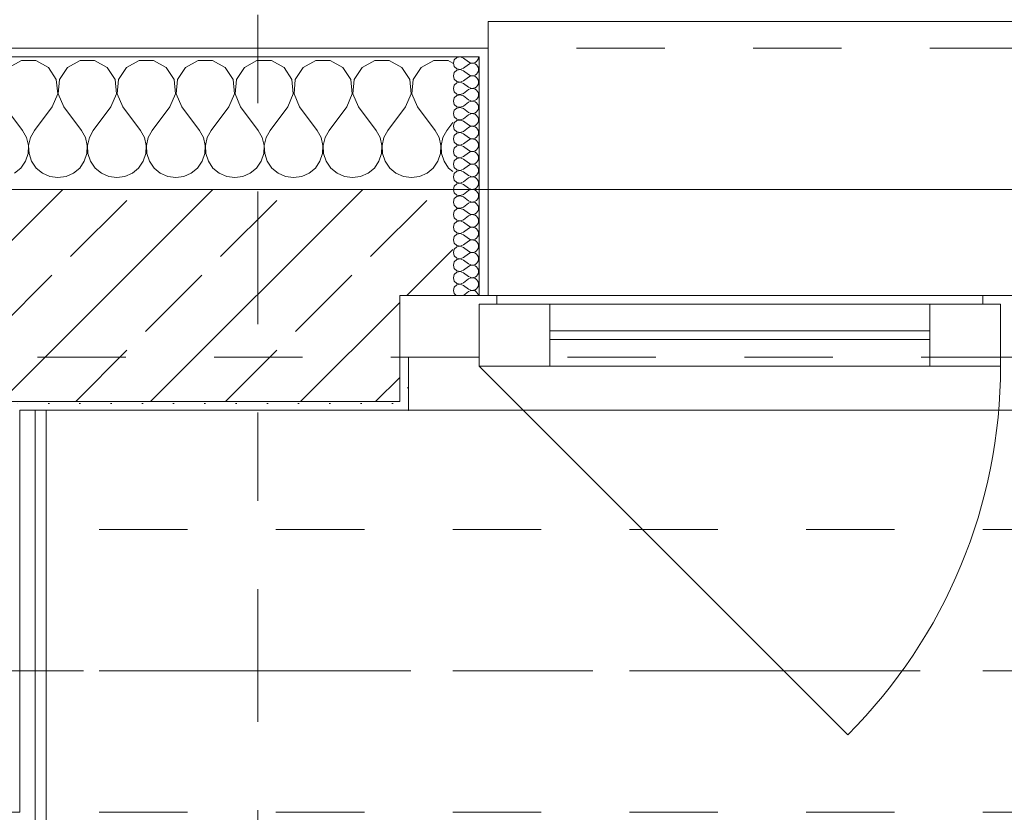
# Model space of a CAD drawing. Header units: metres. Extents: x -4 to 99, y -11 to 17.
# Tile 533 of 656: x 40.29 to 41.404, y 12.99 to 13.887. Entities that reach past the tile are written whole.
import ezdxf

# ---------------------------------------------------------------- set-up
doc = ezdxf.new("R2010")
doc.units = ezdxf.units.M
doc.header["$MEASUREMENT"] = 0
for name, pattern in [('Achse', [0.2, 0.1, -0.05, 0, -0.05]), ('Schnittlinie', [0.3, 0.15, -0.075, 0, -0.075]), ('Strichlinie doppelt', [0.546806, 0.264583, -0.105833, 0.070556, -0.105833]), ('Strichlinie eng', [0.115, 0.075, -0.04]), ('Untersicht', [0.1, 0.075, -0.025])]:
    doc.linetypes.add(name, pattern=pattern)
for name, color, linetype in [('152 - Bemaßung_ Beschriftung.Ausbau', 7, 'Continuous'), ('203 - Marker.Schnitt - Ausbaudetail SA', 7, 'Continuous'), ('451 - Universal.Achsen Raster', 7, 'Continuous'), ('603 - Struktur.Bodenplatte_ Decke Roh', 7, 'Continuous'), ('604 - Struktur.Wand Aussen', 7, 'Continuous'), ('607 - Struktur.Stütze', 7, 'Continuous'), ('608 - Struktur.Träger', 7, 'Continuous'), ('650 - Abdeckung.Fußboden Aufbau', 7, 'Continuous'), ('Neubau_606 - Struktur.Wand Innen Ausbau', 7, 'Continuous'), ('Neubau_653 - Abdeckung.TB Verkofferung', 7, 'Continuous')]:
    doc.layers.add(name, color=color, linetype=linetype)
doc.styles.add('ERSTELLTER_STIL_2', font='txt')
doc.dimstyles.new('ERSTELLTER_STIL__2', dxfattribs={"dimtxt": 0.1, "dimasz": 0.0532, "dimexe": 0.18, "dimexo": 0.0625, "dimgap": 0, "dimtad": 1, "dimtih": 1, "dimtoh": 1, "dimzin": 0, "dimdsep": 46, "dimtxsty": 'ERSTELLTER_STIL_2', "dimblk": 'ARROWHEAD_2', "dimblk1": 'ARROWHEAD_2', "dimblk2": 'ARROWHEAD_2', "dimcen": 0.09, "dimse1": 1, "dimse2": 1, "dimclrd": 7, "dimclre": 7, "dimclrt": 7, "dimazin": 0, "dimtfac": 1, "dimtdec": 4, "dimtmove": 0, "dimatfit": 3, "dimfxl": 1, "dimtolj": 1, "dimtzin": 0, "dimarcsym": 0})
pattern_1 = [(45, (0, 0), (-0.01767767, 0.01767767), [0, -0.025])]
pattern_2 = [(0, (0, 0), (0, 0.08660254), [0, -0.05]), (0, (0.025, 0.0433), (0, 0.08660254), [0, -0.05])]

# ---------------------------------------------------------------- blocks, each defined once
blk = doc.blocks.new('*X39')
at = {"layer": '604 - Struktur.Wand Aussen', "color": 7, "linetype": 'Continuous', "lineweight": 5}
for p, q in [((40.2919, 13.8407), (40.2776, 13.833)), ((40.3081, 13.8407), (40.2919, 13.8407)), ((40.3224, 13.833), (40.3081, 13.8407)), ((40.3585, 13.8407), (40.3442, 13.833)), ((40.3748, 13.8407), (40.3585, 13.8407)), ((40.3891, 13.833), (40.3748, 13.8407)), ((40.4252, 13.8407), (40.4109, 13.833)), ((40.4415, 13.8407), (40.4252, 13.8407)), ((40.4558, 13.833), (40.4415, 13.8407)), ((40.4919, 13.8407), (40.4776, 13.833)), ((40.5081, 13.8407), (40.4919, 13.8407)), ((40.5224, 13.833), (40.5081, 13.8407)), ((40.5585, 13.8407), (40.5442, 13.833)), ((40.5748, 13.8407), (40.5585, 13.8407)), ((40.5891, 13.833), (40.5748, 13.8407)), ((40.6252, 13.8407), (40.6109, 13.833)), ((40.6415, 13.8407), (40.6252, 13.8407)), ((40.6558, 13.833), (40.6415, 13.8407)), ((40.6919, 13.8407), (40.6776, 13.833)), ((40.7081, 13.8407), (40.6919, 13.8407)), ((40.7224, 13.833), (40.7081, 13.8407)), ((40.7585, 13.8407), (40.7442, 13.833)), ((40.7748, 13.8407), (40.7585, 13.8407)), ((40.78, 13.8379), (40.7748, 13.8407)), ((40.3314, 13.8195), (40.3224, 13.833)), ((40.3442, 13.833), (40.3352, 13.8195)), ((40.3981, 13.8195), (40.3891, 13.833)), ((40.4109, 13.833), (40.4019, 13.8195)), ((40.4648, 13.8195), (40.4558, 13.833)), ((40.4776, 13.833), (40.4686, 13.8195)), ((40.5314, 13.8195), (40.5224, 13.833)), ((40.5442, 13.833), (40.5352, 13.8195)), ((40.5981, 13.8195), (40.5891, 13.833)), ((40.6109, 13.833), (40.6019, 13.8195)), ((40.6648, 13.8195), (40.6558, 13.833)), ((40.6776, 13.833), (40.6686, 13.8195)), ((40.7314, 13.8195), (40.7224, 13.833)), ((40.7442, 13.833), (40.7352, 13.8195)), ((40.333, 13.8033), (40.3314, 13.8195)), ((40.3352, 13.8195), (40.3337, 13.8033)), ((40.3996, 13.8033), (40.3981, 13.8195)), ((40.4019, 13.8195), (40.4004, 13.8033)), ((40.4663, 13.8033), (40.4648, 13.8195)), ((40.4686, 13.8195), (40.467, 13.8033)), ((40.533, 13.8033), (40.5314, 13.8195)), ((40.5352, 13.8195), (40.5337, 13.8033)), ((40.5996, 13.8033), (40.5981, 13.8195)), ((40.6019, 13.8195), (40.6004, 13.8033)), ((40.6663, 13.8033), (40.6648, 13.8195)), ((40.6686, 13.8195), (40.667, 13.8033)), ((40.733, 13.8033), (40.7314, 13.8195)), ((40.7352, 13.8195), (40.7337, 13.8033)), ((40.3267, 13.7883), (40.333, 13.8033)), ((40.3337, 13.8033), (40.34, 13.7883)), ((40.3933, 13.7883), (40.3996, 13.8033)), ((40.4004, 13.8033), (40.4067, 13.7883)), ((40.46, 13.7883), (40.4663, 13.8033)), ((40.467, 13.8033), (40.4733, 13.7883)), ((40.5267, 13.7883), (40.533, 13.8033)), ((40.5337, 13.8033), (40.54, 13.7883)), ((40.5933, 13.7883), (40.5996, 13.8033)), ((40.6004, 13.8033), (40.6067, 13.7883)), ((40.66, 13.7883), (40.6663, 13.8033)), ((40.667, 13.8033), (40.6733, 13.7883)), ((40.7267, 13.7883), (40.733, 13.8033)), ((40.7337, 13.8033), (40.74, 13.7883)), ((40.2733, 13.7883), (40.2933, 13.7617)), ((40.3267, 13.7883), (40.3067, 13.7617)), ((40.34, 13.7883), (40.36, 13.7617)), ((40.3933, 13.7883), (40.3733, 13.7617)), ((40.4067, 13.7883), (40.4267, 13.7617)), ((40.46, 13.7883), (40.44, 13.7617)), ((40.4733, 13.7883), (40.4933, 13.7617)), ((40.5267, 13.7883), (40.5067, 13.7617)), ((40.54, 13.7883), (40.56, 13.7617)), ((40.5933, 13.7883), (40.5733, 13.7617)), ((40.6067, 13.7883), (40.6267, 13.7617)), ((40.66, 13.7883), (40.64, 13.7617)), ((40.6733, 13.7883), (40.6933, 13.7617)), ((40.7267, 13.7883), (40.7067, 13.7617)), ((40.74, 13.7883), (40.76, 13.7617)), ((40.2978, 13.7536), (40.2933, 13.7617)), ((40.3067, 13.7617), (40.3022, 13.7536)), ((40.3645, 13.7536), (40.36, 13.7617)), ((40.3733, 13.7617), (40.3689, 13.7536)), ((40.4311, 13.7536), (40.4267, 13.7617)), ((40.44, 13.7617), (40.4355, 13.7536)), ((40.4978, 13.7536), (40.4933, 13.7617)), ((40.5067, 13.7617), (40.5022, 13.7536)), ((40.5645, 13.7536), (40.56, 13.7617)), ((40.5733, 13.7617), (40.5689, 13.7536)), ((40.6311, 13.7536), (40.6267, 13.7617)), ((40.64, 13.7617), (40.6355, 13.7536)), ((40.6978, 13.7536), (40.6933, 13.7617)), ((40.7067, 13.7617), (40.7022, 13.7536)), ((40.7645, 13.7536), (40.76, 13.7617)), ((40.7733, 13.7617), (40.7689, 13.7536)), ((40.78, 13.7706), (40.7733, 13.7617)), ((40.2999, 13.7447), (40.2978, 13.7536)), ((40.3022, 13.7536), (40.3001, 13.7447)), ((40.3665, 13.7447), (40.3645, 13.7536)), ((40.3689, 13.7536), (40.3668, 13.7447)), ((40.4332, 13.7447), (40.4311, 13.7536)), ((40.4355, 13.7536), (40.4335, 13.7447)), ((40.4999, 13.7447), (40.4978, 13.7536)), ((40.5022, 13.7536), (40.5001, 13.7447)), ((40.5665, 13.7447), (40.5645, 13.7536)), ((40.5689, 13.7536), (40.5668, 13.7447)), ((40.6332, 13.7447), (40.6311, 13.7536)), ((40.6355, 13.7536), (40.6335, 13.7447)), ((40.6999, 13.7447), (40.6978, 13.7536)), ((40.7022, 13.7536), (40.7001, 13.7447)), ((40.7665, 13.7447), (40.7645, 13.7536)), ((40.7689, 13.7536), (40.7668, 13.7447)), ((40.2994, 13.7355), (40.2999, 13.7447)), ((40.3001, 13.7447), (40.3006, 13.7355)), ((40.3661, 13.7355), (40.3665, 13.7447)), ((40.3668, 13.7447), (40.3672, 13.7355)), ((40.4328, 13.7355), (40.4332, 13.7447)), ((40.4335, 13.7447), (40.4339, 13.7355)), ((40.4994, 13.7355), (40.4999, 13.7447)), ((40.5001, 13.7447), (40.5006, 13.7355)), ((40.5661, 13.7355), (40.5665, 13.7447)), ((40.5668, 13.7447), (40.5672, 13.7355)), ((40.6328, 13.7355), (40.6332, 13.7447)), ((40.6335, 13.7447), (40.6339, 13.7355)), ((40.6994, 13.7355), (40.6999, 13.7447)), ((40.7001, 13.7447), (40.7006, 13.7355)), ((40.7661, 13.7355), (40.7665, 13.7447)), ((40.7668, 13.7447), (40.7672, 13.7355)), ((40.2913, 13.7192), (40.2965, 13.7268)), ((40.2965, 13.7268), (40.2994, 13.7355)), ((40.3006, 13.7355), (40.3035, 13.7268)), ((40.3035, 13.7268), (40.3087, 13.7192)), ((40.3579, 13.7192), (40.3631, 13.7268)), ((40.3631, 13.7268), (40.3661, 13.7355)), ((40.3672, 13.7355), (40.3702, 13.7268)), ((40.3702, 13.7268), (40.3754, 13.7192)), ((40.4246, 13.7192), (40.4298, 13.7268)), ((40.4298, 13.7268), (40.4328, 13.7355)), ((40.4339, 13.7355), (40.4369, 13.7268)), ((40.4369, 13.7268), (40.4421, 13.7192)), ((40.4913, 13.7192), (40.4965, 13.7268)), ((40.4965, 13.7268), (40.4994, 13.7355)), ((40.5006, 13.7355), (40.5035, 13.7268)), ((40.5035, 13.7268), (40.5087, 13.7192)), ((40.5579, 13.7192), (40.5631, 13.7268)), ((40.5631, 13.7268), (40.5661, 13.7355)), ((40.5672, 13.7355), (40.5702, 13.7268)), ((40.5702, 13.7268), (40.5754, 13.7192)), ((40.6246, 13.7192), (40.6298, 13.7268)), ((40.6298, 13.7268), (40.6328, 13.7355)), ((40.6339, 13.7355), (40.6369, 13.7268)), ((40.6369, 13.7268), (40.6421, 13.7192)), ((40.6913, 13.7192), (40.6965, 13.7268)), ((40.6965, 13.7268), (40.6994, 13.7355)), ((40.7006, 13.7355), (40.7035, 13.7268)), ((40.7035, 13.7268), (40.7087, 13.7192)), ((40.7579, 13.7192), (40.7631, 13.7268)), ((40.7631, 13.7268), (40.7661, 13.7355)), ((40.7672, 13.7355), (40.7702, 13.7268)), ((40.7702, 13.7268), (40.7754, 13.7192)), ((40.2842, 13.7133), (40.2913, 13.7192)), ((40.3087, 13.7192), (40.3158, 13.7133)), ((40.3509, 13.7133), (40.3579, 13.7192)), ((40.3754, 13.7192), (40.3825, 13.7133)), ((40.4175, 13.7133), (40.4246, 13.7192)), ((40.4421, 13.7192), (40.4491, 13.7133)), ((40.4842, 13.7133), (40.4913, 13.7192)), ((40.5087, 13.7192), (40.5158, 13.7133)), ((40.5509, 13.7133), (40.5579, 13.7192)), ((40.5754, 13.7192), (40.5825, 13.7133)), ((40.6175, 13.7133), (40.6246, 13.7192)), ((40.6421, 13.7192), (40.6491, 13.7133)), ((40.6842, 13.7133), (40.6913, 13.7192)), ((40.7087, 13.7192), (40.7158, 13.7133)), ((40.7509, 13.7133), (40.7579, 13.7192)), ((40.7754, 13.7192), (40.78, 13.7154)), ((40.3158, 13.7133), (40.3242, 13.7096)), ((40.3242, 13.7096), (40.3333, 13.7083)), ((40.3333, 13.7083), (40.3424, 13.7096)), ((40.3424, 13.7096), (40.3509, 13.7133)), ((40.3825, 13.7133), (40.3909, 13.7096)), ((40.3909, 13.7096), (40.4, 13.7083)), ((40.4, 13.7083), (40.4091, 13.7096)), ((40.4091, 13.7096), (40.4175, 13.7133)), ((40.4491, 13.7133), (40.4576, 13.7096)), ((40.4576, 13.7096), (40.4667, 13.7083)), ((40.4667, 13.7083), (40.4758, 13.7096)), ((40.4758, 13.7096), (40.4842, 13.7133)), ((40.5158, 13.7133), (40.5242, 13.7096)), ((40.5242, 13.7096), (40.5333, 13.7083)), ((40.5333, 13.7083), (40.5424, 13.7096)), ((40.5424, 13.7096), (40.5509, 13.7133)), ((40.5825, 13.7133), (40.5909, 13.7096)), ((40.5909, 13.7096), (40.6, 13.7083)), ((40.6, 13.7083), (40.6091, 13.7096)), ((40.6091, 13.7096), (40.6175, 13.7133)), ((40.6491, 13.7133), (40.6576, 13.7096)), ((40.6576, 13.7096), (40.6667, 13.7083)), ((40.6667, 13.7083), (40.6758, 13.7096)), ((40.6758, 13.7096), (40.6842, 13.7133)), ((40.7158, 13.7133), (40.7242, 13.7096)), ((40.7242, 13.7096), (40.7333, 13.7083)), ((40.7333, 13.7083), (40.7424, 13.7096)), ((40.7424, 13.7096), (40.7509, 13.7133))]:
    blk.add_line(p, q, dxfattribs=at)
blk = doc.blocks.new('*X68')
at = {"layer": '604 - Struktur.Wand Aussen', "color": 7, "linetype": 'Continuous', "lineweight": 5}
for p, q in [((40.7818, 13.8416), (40.7807, 13.8379)), ((40.7847, 13.8442), (40.7818, 13.8416)), ((40.7885, 13.845), (40.7847, 13.8442)), ((40.7921, 13.8436), (40.7885, 13.845)), ((40.7921, 13.8436), (40.7979, 13.8393)), ((40.7979, 13.8393), (40.7996, 13.8383)), ((40.7996, 13.8383), (40.8015, 13.8379)), ((40.8035, 13.838), (40.8053, 13.8386)), ((40.8053, 13.8386), (40.807, 13.8397)), ((40.807, 13.8397), (40.8082, 13.8412)), ((40.8082, 13.8412), (40.809, 13.843)), ((40.809, 13.843), (40.8093, 13.845)), ((40.7807, 13.8379), (40.7818, 13.8341)), ((40.7818, 13.8273), (40.7807, 13.8236)), ((40.7818, 13.8341), (40.7847, 13.8315)), ((40.7847, 13.83), (40.7818, 13.8273)), ((40.7847, 13.8315), (40.7885, 13.8307)), ((40.7885, 13.8307), (40.7847, 13.83)), ((40.7885, 13.8307), (40.7921, 13.8321)), ((40.7921, 13.8293), (40.7885, 13.8307)), ((40.7921, 13.8321), (40.7979, 13.8364)), ((40.7921, 13.8293), (40.7979, 13.825)), ((40.7996, 13.8374), (40.7979, 13.8364)), ((40.8015, 13.8378), (40.7996, 13.8374)), ((40.8015, 13.8379), (40.8035, 13.838)), ((40.8035, 13.8377), (40.8015, 13.8378)), ((40.8053, 13.8371), (40.8035, 13.8377)), ((40.807, 13.836), (40.8053, 13.8371)), ((40.8082, 13.8345), (40.807, 13.836)), ((40.807, 13.8254), (40.8082, 13.827)), ((40.809, 13.8327), (40.8082, 13.8345)), ((40.8082, 13.827), (40.809, 13.8288)), ((40.8093, 13.8307), (40.809, 13.8327)), ((40.809, 13.8288), (40.8093, 13.8307)), ((40.7807, 13.8236), (40.7818, 13.8198)), ((40.7818, 13.8198), (40.7847, 13.8172)), ((40.7847, 13.8172), (40.7885, 13.8165)), ((40.7885, 13.8164), (40.7847, 13.8157)), ((40.7885, 13.8165), (40.7921, 13.8179)), ((40.7921, 13.815), (40.7885, 13.8164)), ((40.7921, 13.8179), (40.7979, 13.8221)), ((40.7979, 13.825), (40.7996, 13.824)), ((40.7996, 13.8231), (40.7979, 13.8221)), ((40.7996, 13.824), (40.8015, 13.8236)), ((40.8015, 13.8235), (40.7996, 13.8231)), ((40.8015, 13.8236), (40.8035, 13.8237)), ((40.8035, 13.8234), (40.8015, 13.8235)), ((40.8035, 13.8237), (40.8053, 13.8243)), ((40.8053, 13.8228), (40.8035, 13.8234)), ((40.8053, 13.8243), (40.807, 13.8254)), ((40.807, 13.8217), (40.8053, 13.8228)), ((40.8082, 13.8202), (40.807, 13.8217)), ((40.809, 13.8184), (40.8082, 13.8202)), ((40.8093, 13.8164), (40.809, 13.8184)), ((40.809, 13.8145), (40.8093, 13.8164)), ((40.7818, 13.813), (40.7807, 13.8093)), ((40.7807, 13.8093), (40.7818, 13.8055)), ((40.7847, 13.8157), (40.7818, 13.813)), ((40.7818, 13.8055), (40.7847, 13.8029)), ((40.7921, 13.815), (40.7979, 13.8107)), ((40.7921, 13.8036), (40.7979, 13.8079)), ((40.7979, 13.8107), (40.7996, 13.8098)), ((40.7996, 13.8088), (40.7979, 13.8079)), ((40.7996, 13.8098), (40.8015, 13.8093)), ((40.8015, 13.8093), (40.7996, 13.8088)), ((40.8015, 13.8093), (40.8035, 13.8094)), ((40.8035, 13.8092), (40.8015, 13.8093)), ((40.8035, 13.8094), (40.8053, 13.81)), ((40.8053, 13.8085), (40.8035, 13.8092)), ((40.8053, 13.81), (40.807, 13.8112)), ((40.807, 13.8074), (40.8053, 13.8085)), ((40.807, 13.8112), (40.8082, 13.8127)), ((40.8082, 13.8059), (40.807, 13.8074)), ((40.8082, 13.8127), (40.809, 13.8145)), ((40.809, 13.8041), (40.8082, 13.8059)), ((40.7818, 13.7988), (40.7807, 13.795)), ((40.7807, 13.795), (40.7818, 13.7912)), ((40.7847, 13.8014), (40.7818, 13.7988)), ((40.7847, 13.8029), (40.7885, 13.8022)), ((40.7885, 13.8021), (40.7847, 13.8014)), ((40.7885, 13.8022), (40.7921, 13.8036)), ((40.7921, 13.8007), (40.7885, 13.8021)), ((40.7921, 13.8007), (40.7979, 13.7964)), ((40.7921, 13.7893), (40.7979, 13.7936)), ((40.7979, 13.7964), (40.7996, 13.7955)), ((40.7996, 13.7945), (40.7979, 13.7936)), ((40.7996, 13.7955), (40.8015, 13.795)), ((40.8015, 13.795), (40.7996, 13.7945)), ((40.8015, 13.795), (40.8035, 13.7951)), ((40.8035, 13.7949), (40.8015, 13.795)), ((40.8035, 13.7951), (40.8053, 13.7958)), ((40.8053, 13.7942), (40.8035, 13.7949)), ((40.8053, 13.7958), (40.807, 13.7969)), ((40.807, 13.7931), (40.8053, 13.7942)), ((40.807, 13.7969), (40.8082, 13.7984)), ((40.8082, 13.7984), (40.809, 13.8002)), ((40.8093, 13.8021), (40.809, 13.8041)), ((40.809, 13.8002), (40.8093, 13.8021)), ((40.7818, 13.7845), (40.7807, 13.7807)), ((40.7818, 13.7912), (40.7847, 13.7886)), ((40.7847, 13.7871), (40.7818, 13.7845)), ((40.7847, 13.7886), (40.7885, 13.7879)), ((40.7885, 13.7878), (40.7847, 13.7871)), ((40.7885, 13.7879), (40.7921, 13.7893)), ((40.7921, 13.7864), (40.7885, 13.7878)), ((40.7921, 13.7864), (40.7979, 13.7821)), ((40.8053, 13.7815), (40.807, 13.7826)), ((40.8082, 13.7916), (40.807, 13.7931)), ((40.807, 13.7826), (40.8082, 13.7841)), ((40.809, 13.7898), (40.8082, 13.7916)), ((40.8082, 13.7841), (40.809, 13.7859)), ((40.8093, 13.7879), (40.809, 13.7898)), ((40.809, 13.7859), (40.8093, 13.7879)), ((40.7807, 13.7807), (40.7818, 13.777)), ((40.7818, 13.777), (40.7847, 13.7743)), ((40.7847, 13.7728), (40.7818, 13.7702)), ((40.7847, 13.7743), (40.7885, 13.7736)), ((40.7885, 13.7735), (40.7847, 13.7728)), ((40.7885, 13.7736), (40.7921, 13.775)), ((40.7921, 13.7721), (40.7885, 13.7735)), ((40.7921, 13.775), (40.7979, 13.7793)), ((40.7921, 13.7721), (40.7979, 13.7679)), ((40.7979, 13.7821), (40.7996, 13.7812)), ((40.7996, 13.7802), (40.7979, 13.7793)), ((40.7996, 13.7812), (40.8015, 13.7807)), ((40.8015, 13.7807), (40.7996, 13.7802)), ((40.8015, 13.7807), (40.8035, 13.7808)), ((40.8035, 13.7806), (40.8015, 13.7807)), ((40.8035, 13.7808), (40.8053, 13.7815)), ((40.8053, 13.78), (40.8035, 13.7806)), ((40.807, 13.7788), (40.8053, 13.78)), ((40.8082, 13.7773), (40.807, 13.7788)), ((40.809, 13.7755), (40.8082, 13.7773)), ((40.8082, 13.7698), (40.809, 13.7716)), ((40.8093, 13.7736), (40.809, 13.7755)), ((40.809, 13.7716), (40.8093, 13.7736)), ((40.7818, 13.7702), (40.7807, 13.7664)), ((40.7807, 13.7664), (40.7818, 13.7627)), ((40.7818, 13.7627), (40.7847, 13.76)), ((40.7885, 13.7593), (40.7921, 13.7607)), ((40.7921, 13.7607), (40.7979, 13.765)), ((40.7979, 13.7679), (40.7996, 13.7669)), ((40.7996, 13.766), (40.7979, 13.765)), ((40.7996, 13.7669), (40.8015, 13.7665)), ((40.8015, 13.7664), (40.7996, 13.766)), ((40.8015, 13.7665), (40.8035, 13.7666)), ((40.8035, 13.7663), (40.8015, 13.7664)), ((40.8035, 13.7666), (40.8053, 13.7672)), ((40.8053, 13.7657), (40.8035, 13.7663)), ((40.8053, 13.7672), (40.807, 13.7683)), ((40.807, 13.7646), (40.8053, 13.7657)), ((40.807, 13.7683), (40.8082, 13.7698)), ((40.8082, 13.763), (40.807, 13.7646)), ((40.809, 13.7612), (40.8082, 13.763)), ((40.8093, 13.7593), (40.809, 13.7612)), ((40.7818, 13.7559), (40.7807, 13.7521)), ((40.7807, 13.7521), (40.7818, 13.7484)), ((40.7847, 13.7585), (40.7818, 13.7559)), ((40.7847, 13.76), (40.7885, 13.7593)), ((40.7885, 13.7593), (40.7847, 13.7585)), ((40.7921, 13.7579), (40.7885, 13.7593)), ((40.7921, 13.7579), (40.7979, 13.7536)), ((40.7921, 13.7464), (40.7979, 13.7507)), ((40.7979, 13.7536), (40.7996, 13.7526)), ((40.7996, 13.7517), (40.7979, 13.7507)), ((40.7996, 13.7526), (40.8015, 13.7522)), ((40.8015, 13.7521), (40.7996, 13.7517)), ((40.8015, 13.7522), (40.8035, 13.7523)), ((40.8035, 13.752), (40.8015, 13.7521)), ((40.8035, 13.7523), (40.8053, 13.7529)), ((40.8053, 13.7514), (40.8035, 13.752)), ((40.8053, 13.7529), (40.807, 13.754)), ((40.807, 13.7503), (40.8053, 13.7514)), ((40.807, 13.754), (40.8082, 13.7555)), ((40.8082, 13.7488), (40.807, 13.7503)), ((40.8082, 13.7555), (40.809, 13.7573)), ((40.809, 13.7573), (40.8093, 13.7593)), ((40.7818, 13.7416), (40.7807, 13.7379)), ((40.7807, 13.7379), (40.7818, 13.7341)), ((40.7818, 13.7484), (40.7847, 13.7458)), ((40.7847, 13.7442), (40.7818, 13.7416)), ((40.7847, 13.7458), (40.7885, 13.745)), ((40.7885, 13.745), (40.7847, 13.7442)), ((40.7885, 13.745), (40.7921, 13.7464)), ((40.7921, 13.7436), (40.7885, 13.745)), ((40.7921, 13.7436), (40.7979, 13.7393)), ((40.7979, 13.7393), (40.7996, 13.7383)), ((40.7996, 13.7383), (40.8015, 13.7379)), ((40.8015, 13.7378), (40.7996, 13.7374)), ((40.8015, 13.7379), (40.8035, 13.738)), ((40.8035, 13.7377), (40.8015, 13.7378)), ((40.8035, 13.738), (40.8053, 13.7386)), ((40.8053, 13.7386), (40.807, 13.7397)), ((40.807, 13.7397), (40.8082, 13.7412)), ((40.809, 13.747), (40.8082, 13.7488)), ((40.8082, 13.7412), (40.809, 13.743)), ((40.8093, 13.745), (40.809, 13.747)), ((40.809, 13.743), (40.8093, 13.745)), ((40.7818, 13.7273), (40.7807, 13.7236)), ((40.7818, 13.7341), (40.7847, 13.7315)), ((40.7847, 13.73), (40.7818, 13.7273)), ((40.7847, 13.7315), (40.7885, 13.7307)), ((40.7885, 13.7307), (40.7847, 13.73)), ((40.7885, 13.7307), (40.7921, 13.7321)), ((40.7921, 13.7293), (40.7885, 13.7307)), ((40.7921, 13.7321), (40.7979, 13.7364)), ((40.7921, 13.7293), (40.7979, 13.725)), ((40.7996, 13.7374), (40.7979, 13.7364)), ((40.8053, 13.7371), (40.8035, 13.7377)), ((40.807, 13.736), (40.8053, 13.7371)), ((40.8082, 13.7345), (40.807, 13.736)), ((40.807, 13.7254), (40.8082, 13.727)), ((40.809, 13.7327), (40.8082, 13.7345)), ((40.8082, 13.727), (40.809, 13.7288)), ((40.8093, 13.7307), (40.809, 13.7327)), ((40.809, 13.7288), (40.8093, 13.7307)), ((40.7807, 13.7236), (40.7818, 13.7198)), ((40.7818, 13.7198), (40.7847, 13.7172)), ((40.7847, 13.7157), (40.7818, 13.713)), ((40.7847, 13.7172), (40.7885, 13.7165)), ((40.7885, 13.7164), (40.7847, 13.7157)), ((40.7885, 13.7165), (40.7921, 13.7179)), ((40.7921, 13.715), (40.7885, 13.7164)), ((40.7921, 13.7179), (40.7979, 13.7221)), ((40.7979, 13.725), (40.7996, 13.724)), ((40.7996, 13.7231), (40.7979, 13.7221)), ((40.7996, 13.724), (40.8015, 13.7236)), ((40.8015, 13.7235), (40.7996, 13.7231)), ((40.8015, 13.7236), (40.8035, 13.7237)), ((40.8035, 13.7234), (40.8015, 13.7235)), ((40.8035, 13.7237), (40.8053, 13.7243)), ((40.8053, 13.7228), (40.8035, 13.7234)), ((40.8053, 13.7243), (40.807, 13.7254)), ((40.807, 13.7217), (40.8053, 13.7228)), ((40.8082, 13.7202), (40.807, 13.7217)), ((40.809, 13.7184), (40.8082, 13.7202)), ((40.8093, 13.7164), (40.809, 13.7184)), ((40.809, 13.7145), (40.8093, 13.7164)), ((40.7818, 13.713), (40.7807, 13.7093)), ((40.7807, 13.7093), (40.7818, 13.7055)), ((40.7818, 13.7055), (40.7847, 13.7029)), ((40.7921, 13.715), (40.7979, 13.7107)), ((40.7921, 13.7036), (40.7979, 13.7079)), ((40.7979, 13.7107), (40.7996, 13.7098)), ((40.7996, 13.7088), (40.7979, 13.7079)), ((40.7996, 13.7098), (40.8015, 13.7093)), ((40.8015, 13.7093), (40.7996, 13.7088)), ((40.8015, 13.7093), (40.8035, 13.7094)), ((40.8035, 13.7092), (40.8015, 13.7093)), ((40.8035, 13.7094), (40.8053, 13.71)), ((40.8053, 13.7085), (40.8035, 13.7092)), ((40.8053, 13.71), (40.807, 13.7112)), ((40.807, 13.7074), (40.8053, 13.7085)), ((40.807, 13.7112), (40.8082, 13.7127)), ((40.8082, 13.7059), (40.807, 13.7074)), ((40.8082, 13.7127), (40.809, 13.7145)), ((40.809, 13.7041), (40.8082, 13.7059)), ((40.7818, 13.6988), (40.7807, 13.695)), ((40.7807, 13.695), (40.7818, 13.6912)), ((40.7847, 13.7014), (40.7818, 13.6988)), ((40.7847, 13.7029), (40.7885, 13.7022)), ((40.7885, 13.7021), (40.7847, 13.7014)), ((40.7885, 13.7022), (40.7921, 13.7036)), ((40.7921, 13.7007), (40.7885, 13.7021)), ((40.7921, 13.7007), (40.7979, 13.6964)), ((40.7921, 13.6893), (40.7979, 13.6936)), ((40.7979, 13.6964), (40.7996, 13.6955)), ((40.7996, 13.6945), (40.7979, 13.6936)), ((40.7996, 13.6955), (40.8015, 13.695)), ((40.8015, 13.695), (40.7996, 13.6945)), ((40.8015, 13.695), (40.8035, 13.6951)), ((40.8035, 13.6949), (40.8015, 13.695)), ((40.8035, 13.6951), (40.8053, 13.6958)), ((40.8053, 13.6942), (40.8035, 13.6949)), ((40.8053, 13.6958), (40.807, 13.6969)), ((40.807, 13.6931), (40.8053, 13.6942)), ((40.807, 13.6969), (40.8082, 13.6984)), ((40.8082, 13.6984), (40.809, 13.7002)), ((40.8093, 13.7021), (40.809, 13.7041)), ((40.809, 13.7002), (40.8093, 13.7021)), ((40.7818, 13.6845), (40.7807, 13.6807)), ((40.7818, 13.6912), (40.7847, 13.6886)), ((40.7847, 13.6871), (40.7818, 13.6845)), ((40.7847, 13.6886), (40.7885, 13.6879)), ((40.7885, 13.6878), (40.7847, 13.6871)), ((40.7885, 13.6879), (40.7921, 13.6893)), ((40.7921, 13.6864), (40.7885, 13.6878)), ((40.7921, 13.6864), (40.7979, 13.6821)), ((40.7979, 13.6821), (40.7996, 13.6812)), ((40.8053, 13.6815), (40.807, 13.6826)), ((40.8082, 13.6916), (40.807, 13.6931)), ((40.807, 13.6826), (40.8082, 13.6841)), ((40.809, 13.6898), (40.8082, 13.6916)), ((40.8082, 13.6841), (40.809, 13.6859)), ((40.8093, 13.6879), (40.809, 13.6898)), ((40.809, 13.6859), (40.8093, 13.6879)), ((40.7807, 13.6807), (40.7818, 13.677)), ((40.7818, 13.677), (40.7847, 13.6743)), ((40.7847, 13.6728), (40.7818, 13.6702)), ((40.7847, 13.6743), (40.7885, 13.6736)), ((40.7885, 13.6735), (40.7847, 13.6728)), ((40.7885, 13.6736), (40.7921, 13.675)), ((40.7921, 13.6721), (40.7885, 13.6735)), ((40.7921, 13.675), (40.7979, 13.6793)), ((40.7921, 13.6721), (40.7979, 13.6679)), ((40.7996, 13.6802), (40.7979, 13.6793)), ((40.7996, 13.6812), (40.8015, 13.6807)), ((40.8015, 13.6807), (40.7996, 13.6802)), ((40.8015, 13.6807), (40.8035, 13.6808)), ((40.8035, 13.6806), (40.8015, 13.6807)), ((40.8035, 13.6808), (40.8053, 13.6815)), ((40.8053, 13.68), (40.8035, 13.6806)), ((40.807, 13.6788), (40.8053, 13.68)), ((40.8082, 13.6773), (40.807, 13.6788)), ((40.809, 13.6755), (40.8082, 13.6773)), ((40.8082, 13.6698), (40.809, 13.6716)), ((40.8093, 13.6736), (40.809, 13.6755)), ((40.809, 13.6716), (40.8093, 13.6736)), ((40.7818, 13.6702), (40.7807, 13.6664)), ((40.7807, 13.6664), (40.7818, 13.6627)), ((40.7818, 13.6627), (40.7847, 13.66)), ((40.7847, 13.66), (40.7885, 13.6593)), ((40.7885, 13.6593), (40.7921, 13.6607)), ((40.7921, 13.6607), (40.7979, 13.665)), ((40.7979, 13.6679), (40.7996, 13.6669)), ((40.7996, 13.666), (40.7979, 13.665)), ((40.7996, 13.6669), (40.8015, 13.6665)), ((40.8015, 13.6664), (40.7996, 13.666)), ((40.8015, 13.6665), (40.8035, 13.6666)), ((40.8035, 13.6663), (40.8015, 13.6664)), ((40.8035, 13.6666), (40.8053, 13.6672)), ((40.8053, 13.6657), (40.8035, 13.6663)), ((40.8053, 13.6672), (40.807, 13.6683)), ((40.807, 13.6646), (40.8053, 13.6657)), ((40.807, 13.6683), (40.8082, 13.6698)), ((40.8082, 13.663), (40.807, 13.6646)), ((40.809, 13.6612), (40.8082, 13.663)), ((40.8093, 13.6593), (40.809, 13.6612)), ((40.7818, 13.6559), (40.7807, 13.6521)), ((40.7807, 13.6521), (40.7818, 13.6484)), ((40.7847, 13.6585), (40.7818, 13.6559)), ((40.7885, 13.6593), (40.7847, 13.6585)), ((40.7921, 13.6579), (40.7885, 13.6593)), ((40.7921, 13.6579), (40.7979, 13.6536)), ((40.7921, 13.6464), (40.7979, 13.6507)), ((40.7979, 13.6536), (40.7996, 13.6526)), ((40.7996, 13.6517), (40.7979, 13.6507)), ((40.7996, 13.6526), (40.8015, 13.6522)), ((40.8015, 13.6521), (40.7996, 13.6517)), ((40.8015, 13.6522), (40.8035, 13.6523)), ((40.8035, 13.652), (40.8015, 13.6521)), ((40.8035, 13.6523), (40.8053, 13.6529)), ((40.8053, 13.6514), (40.8035, 13.652)), ((40.8053, 13.6529), (40.807, 13.654)), ((40.807, 13.6503), (40.8053, 13.6514)), ((40.807, 13.654), (40.8082, 13.6555)), ((40.8082, 13.6488), (40.807, 13.6503)), ((40.8082, 13.6555), (40.809, 13.6573)), ((40.809, 13.647), (40.8082, 13.6488)), ((40.809, 13.6573), (40.8093, 13.6593)), ((40.7818, 13.6416), (40.7807, 13.6379)), ((40.7807, 13.6379), (40.7818, 13.6341)), ((40.7818, 13.6484), (40.7847, 13.6458)), ((40.7847, 13.6442), (40.7818, 13.6416)), ((40.7847, 13.6458), (40.7885, 13.645)), ((40.7885, 13.645), (40.7847, 13.6442)), ((40.7885, 13.645), (40.7921, 13.6464)), ((40.7921, 13.6436), (40.7885, 13.645)), ((40.7921, 13.6436), (40.7979, 13.6393)), ((40.7979, 13.6393), (40.7996, 13.6383)), ((40.7996, 13.6383), (40.8015, 13.6379)), ((40.8015, 13.6378), (40.7996, 13.6374)), ((40.8015, 13.6379), (40.8035, 13.638)), ((40.8035, 13.6377), (40.8015, 13.6378)), ((40.8035, 13.638), (40.8053, 13.6386)), ((40.8053, 13.6371), (40.8035, 13.6377)), ((40.8053, 13.6386), (40.807, 13.6397)), ((40.807, 13.6397), (40.8082, 13.6412)), ((40.8082, 13.6412), (40.809, 13.643)), ((40.8093, 13.645), (40.809, 13.647)), ((40.809, 13.643), (40.8093, 13.645)), ((40.7818, 13.6273), (40.7807, 13.6236)), ((40.7818, 13.6341), (40.7847, 13.6315)), ((40.7847, 13.63), (40.7818, 13.6273)), ((40.7847, 13.6315), (40.7885, 13.6307)), ((40.7885, 13.6307), (40.7847, 13.63)), ((40.7885, 13.6307), (40.7921, 13.6321)), ((40.7921, 13.6293), (40.7885, 13.6307)), ((40.7921, 13.6321), (40.7979, 13.6364)), ((40.7921, 13.6293), (40.7979, 13.625)), ((40.7996, 13.6374), (40.7979, 13.6364)), ((40.807, 13.636), (40.8053, 13.6371)), ((40.8082, 13.6345), (40.807, 13.636)), ((40.807, 13.6254), (40.8082, 13.627)), ((40.809, 13.6327), (40.8082, 13.6345)), ((40.8082, 13.627), (40.809, 13.6288)), ((40.8093, 13.6307), (40.809, 13.6327)), ((40.809, 13.6288), (40.8093, 13.6307)), ((40.7807, 13.6236), (40.7818, 13.6198)), ((40.7818, 13.6198), (40.7847, 13.6172)), ((40.7847, 13.6157), (40.7818, 13.613)), ((40.7847, 13.6172), (40.7885, 13.6165)), ((40.7885, 13.6164), (40.7847, 13.6157)), ((40.7885, 13.6165), (40.7921, 13.6179)), ((40.7921, 13.615), (40.7885, 13.6164)), ((40.7921, 13.6179), (40.7979, 13.6221)), ((40.7979, 13.625), (40.7996, 13.624)), ((40.7996, 13.6231), (40.7979, 13.6221)), ((40.7996, 13.624), (40.8015, 13.6236)), ((40.8015, 13.6235), (40.7996, 13.6231)), ((40.8015, 13.6236), (40.8035, 13.6237)), ((40.8035, 13.6234), (40.8015, 13.6235)), ((40.8035, 13.6237), (40.8053, 13.6243)), ((40.8053, 13.6228), (40.8035, 13.6234)), ((40.8053, 13.6243), (40.807, 13.6254)), ((40.807, 13.6217), (40.8053, 13.6228)), ((40.8082, 13.6202), (40.807, 13.6217)), ((40.809, 13.6184), (40.8082, 13.6202)), ((40.8093, 13.6164), (40.809, 13.6184)), ((40.809, 13.6145), (40.8093, 13.6164)), ((40.7818, 13.613), (40.7807, 13.6093)), ((40.7807, 13.6093), (40.7818, 13.6055)), ((40.7818, 13.6055), (40.7847, 13.6029)), ((40.7921, 13.615), (40.7979, 13.6107)), ((40.7921, 13.6036), (40.7979, 13.6079)), ((40.7979, 13.6107), (40.7996, 13.6098)), ((40.7996, 13.6088), (40.7979, 13.6079)), ((40.7996, 13.6098), (40.8015, 13.6093)), ((40.8015, 13.6093), (40.7996, 13.6088)), ((40.8015, 13.6093), (40.8035, 13.6094)), ((40.8035, 13.6092), (40.8015, 13.6093)), ((40.8035, 13.6094), (40.8053, 13.61)), ((40.8053, 13.6085), (40.8035, 13.6092)), ((40.8053, 13.61), (40.807, 13.6112)), ((40.807, 13.6074), (40.8053, 13.6085)), ((40.807, 13.6112), (40.8082, 13.6127)), ((40.8082, 13.6059), (40.807, 13.6074)), ((40.8082, 13.6127), (40.809, 13.6145)), ((40.809, 13.6041), (40.8082, 13.6059)), ((40.8093, 13.6021), (40.809, 13.6041)), ((40.7818, 13.5988), (40.7807, 13.595)), ((40.7807, 13.595), (40.7818, 13.5912)), ((40.7847, 13.6014), (40.7818, 13.5988)), ((40.7847, 13.6029), (40.7885, 13.6022)), ((40.7885, 13.6021), (40.7847, 13.6014)), ((40.7885, 13.6022), (40.7921, 13.6036)), ((40.7921, 13.6007), (40.7885, 13.6021)), ((40.7921, 13.6007), (40.7979, 13.5964)), ((40.7921, 13.5893), (40.7979, 13.5936)), ((40.7979, 13.5964), (40.7996, 13.5955)), ((40.7996, 13.5945), (40.7979, 13.5936)), ((40.7996, 13.5955), (40.8015, 13.595)), ((40.8015, 13.595), (40.7996, 13.5945)), ((40.8015, 13.595), (40.8035, 13.5951)), ((40.8035, 13.5949), (40.8015, 13.595)), ((40.8035, 13.5951), (40.8053, 13.5958)), ((40.8053, 13.5942), (40.8035, 13.5949)), ((40.8053, 13.5958), (40.807, 13.5969)), ((40.807, 13.5931), (40.8053, 13.5942)), ((40.807, 13.5969), (40.8082, 13.5984)), ((40.8082, 13.5916), (40.807, 13.5931)), ((40.8082, 13.5984), (40.809, 13.6002)), ((40.809, 13.6002), (40.8093, 13.6021)), ((40.7818, 13.5845), (40.7807, 13.5807)), ((40.7818, 13.5912), (40.7847, 13.5886)), ((40.7847, 13.5871), (40.7818, 13.5845)), ((40.7847, 13.5886), (40.7885, 13.5879)), ((40.7885, 13.5878), (40.7847, 13.5871)), ((40.7885, 13.5879), (40.7921, 13.5893)), ((40.7921, 13.5864), (40.7885, 13.5878)), ((40.7921, 13.5864), (40.7979, 13.5821)), ((40.7979, 13.5821), (40.7996, 13.5812)), ((40.8053, 13.5815), (40.807, 13.5826)), ((40.807, 13.5826), (40.8082, 13.5841)), ((40.809, 13.5898), (40.8082, 13.5916)), ((40.8082, 13.5841), (40.809, 13.5859)), ((40.8093, 13.5879), (40.809, 13.5898)), ((40.809, 13.5859), (40.8093, 13.5879)), ((40.7807, 13.5807), (40.7818, 13.577)), ((40.7818, 13.577), (40.7839, 13.575)), ((40.7921, 13.575), (40.7979, 13.5793)), ((40.7996, 13.5802), (40.7979, 13.5793)), ((40.7996, 13.5812), (40.8015, 13.5807)), ((40.8015, 13.5807), (40.7996, 13.5802)), ((40.8015, 13.5807), (40.8035, 13.5808)), ((40.8035, 13.5806), (40.8015, 13.5807)), ((40.8035, 13.5808), (40.8053, 13.5815)), ((40.8053, 13.58), (40.8035, 13.5806)), ((40.807, 13.5788), (40.8053, 13.58)), ((40.8082, 13.5773), (40.807, 13.5788)), ((40.809, 13.5755), (40.8082, 13.5773)), ((40.8091, 13.575), (40.809, 13.5755))]:
    blk.add_line(p, q, dxfattribs=at)
blk = doc.blocks.new('*D249')
at = {"layer": '152 - Bemaßung_ Beschriftung.Ausbau', "color": 7, "linetype": 'Continuous', "lineweight": 5}
for p, q in [((39.53, 14.8025), (39.53, 14.9075)), ((40.72, 14.8025), (40.72, 14.9075)), ((39.5502, 14.89), (39.5098, 14.82)), ((40.7402, 14.89), (40.6998, 14.82)), ((39.53, 14.855), (40.72, 14.855))]:
    blk.add_line(p, q, dxfattribs=at)
at = {"layer": '152 - Bemaßung_ Beschriftung.Ausbau', "color": 7, "lineweight": 5, "insert": (39.992, 14.875), "char_height": 0.1, "attachment_point": 7, "style": 'ERSTELLTER_STIL_2'}
blk.add_mtext('\\A1;{\\pql;\\fArial|b0|i0|c0|p38;1,19}', dxfattribs=at)
blk = doc.blocks.new('ARROWHEAD_2')
at = {"color": 0, "linetype": 'Continuous', "lineweight": 0}
for p, q in [((-0.378, -0.655), (0.378, 0.655)), ((0, 0), (-1, 0))]:
    blk.add_line(p, q, dxfattribs=at)
blk = doc.blocks.new('*D250')
at = {"layer": '152 - Bemaßung_ Beschriftung.Ausbau', "color": 7, "linetype": 'Continuous', "lineweight": 5}
for p, q in [((40.72, 14.8025), (40.72, 14.9075)), ((43.12, 14.8025), (43.12, 14.9075)), ((40.7402, 14.89), (40.6998, 14.82)), ((43.1402, 14.89), (43.0998, 14.82)), ((40.72, 14.855), (43.12, 14.855))]:
    blk.add_line(p, q, dxfattribs=at)
at = {"layer": '152 - Bemaßung_ Beschriftung.Ausbau', "color": 7, "lineweight": 5, "char_height": 0.1, "attachment_point": 7, "style": 'ERSTELLTER_STIL_2'}
for s, insert in [('\\A1;{\\pql;\\fArial|b0|i0|c0|p38;2,40}', (41.787, 14.875)), ('\\A1;{\\pql;\\fArial|b0|i0|c0|p38;2,01}', (41.787, 14.735))]:
    blk.add_mtext(s, dxfattribs=dict(at, insert=insert))
blk = doc.blocks.new('*D283')
at = {"layer": '152 - Bemaßung_ Beschriftung.Ausbau', "color": 7, "linetype": 'Continuous', "lineweight": 5}
for p, q in [((40.21, 15.3025), (40.21, 15.4075)), ((43.66, 15.3025), (43.66, 15.4075)), ((40.2302, 15.39), (40.1898, 15.32)), ((43.6802, 15.39), (43.6398, 15.32)), ((40.21, 15.355), (43.66, 15.355))]:
    blk.add_line(p, q, dxfattribs=at)
at = {"layer": '152 - Bemaßung_ Beschriftung.Ausbau', "color": 7, "lineweight": 5, "char_height": 0.1, "attachment_point": 7, "style": 'ERSTELLTER_STIL_2'}
for s, insert in [('\\A1;{\\pql;\\fArial|b0|i0|c0|p38;3,45}', (41.7261, 15.375)), ('\\A1;{\\pql;\\fArial|b0|i0|c0|p38;15}', (43.488, 15.375))]:
    blk.add_mtext(s, dxfattribs=dict(at, insert=insert))
blk = doc.blocks.new('*D321')
at = {"layer": '152 - Bemaßung_ Beschriftung.Ausbau', "color": 7, "linetype": 'Continuous', "lineweight": 5}
for p, q in [((39.98, 15.8025), (39.98, 15.9075)), ((40.28, 15.8025), (40.28, 15.9075)), ((40.0002, 15.89), (39.9598, 15.82)), ((40.3002, 15.89), (40.2598, 15.82)), ((39.98, 15.855), (40.28, 15.855))]:
    blk.add_line(p, q, dxfattribs=at)
at = {"layer": '152 - Bemaßung_ Beschriftung.Ausbau', "color": 7, "lineweight": 5, "insert": (40.0541, 15.875), "char_height": 0.1, "attachment_point": 7, "style": 'ERSTELLTER_STIL_2'}
blk.add_mtext('\\A1;{\\pql;\\fArial|b0|i0|c0|p38;30}', dxfattribs=at)
blk = doc.blocks.new('*D322')
at = {"layer": '152 - Bemaßung_ Beschriftung.Ausbau', "color": 7, "linetype": 'Continuous', "lineweight": 5}
for p, q in [((40.28, 15.8025), (40.28, 15.9075)), ((43.58, 15.8025), (43.58, 15.9075)), ((40.3002, 15.89), (40.2598, 15.82)), ((43.6002, 15.89), (43.5598, 15.82)), ((40.28, 15.855), (43.58, 15.855))]:
    blk.add_line(p, q, dxfattribs=at)
at = {"layer": '152 - Bemaßung_ Beschriftung.Ausbau', "color": 7, "lineweight": 5, "insert": (41.797, 15.875), "char_height": 0.1, "attachment_point": 7, "style": 'ERSTELLTER_STIL_2'}
blk.add_mtext('\\A1;{\\pql;\\fArial|b0|i0|c0|p38;3,30}', dxfattribs=at)

msp = doc.modelspace()

# ---------------------------------------------------------------- hatches: boundary and pattern name
at = {"layer": '604 - Struktur.Wand Aussen', "linetype": 'Continuous', "lineweight": 0, "true_color": 0x000000}
h = msp.add_hatch(dxfattribs=at)
h.set_pattern_fill('Verputz_0001', color=18, style=0, pattern_type=2)
h.set_pattern_definition(pattern_2)
h.paths.add_polyline_path([(39.44, 13.855), (39.44, 13.845), (40.81, 13.845), (40.81, 13.855)])
h = msp.add_hatch(dxfattribs=at)
h.set_pattern_fill('Verputz_0001', color=18, style=0, pattern_type=2)
h.set_pattern_definition(pattern_2)
h.paths.add_polyline_path([(40.81, 13.855), (40.81, 13.575), (40.82, 13.575), (40.82, 13.855)])
h = msp.add_hatch(dxfattribs=at)
h.set_pattern_fill('Beton__Stahlbeton_0001', color=18, style=0, pattern_type=2)
h.set_pattern_definition([(45, (0, 0), (-0.0848528, 0.0848528), []), (45, (-0.04243, 0.04243), (-0.0848528, 0.0848528), [0.09, -0.03])])
h.paths.add_polyline_path([(39.47, 13.695), (39.47, 13.575), (39.53, 13.575), (39.53, 13.505), (39.53, 13.455), (40.72, 13.455), (40.72, 13.505), (40.72, 13.575), (40.78, 13.575), (40.78, 13.695)])
h = msp.add_hatch(dxfattribs=at)
h.set_pattern_fill('Gips_0001', color=18, style=0, pattern_type=2)
h.set_pattern_definition(pattern_1)
h.paths.add_polyline_path([(40.72, 13.445), (40.73, 13.445), (40.73, 13.505), (40.72, 13.505)])
h = msp.add_hatch(dxfattribs=at)
h.set_pattern_fill('Gips_0001', color=18, style=0, pattern_type=2)
h.set_pattern_definition(pattern_1)
h.paths.add_polyline_path([(40.29, 13.455), (40.29, 13.445), (40.72, 13.445), (40.72, 13.455)])
at = {"layer": '607 - Struktur.Stütze', "linetype": 'Continuous', "lineweight": 0, "true_color": 0x000000}
h = msp.add_hatch(dxfattribs=at)
h.set_pattern_fill('Gips_0001', color=18, style=0, pattern_type=2)
h.set_pattern_definition(pattern_1)
h.paths.add_polyline_path([(39.97, 13.455), (39.97, 13.445), (39.98, 13.445), (39.98, 13.45), (40.28, 13.45), (40.28, 13.445), (40.29, 13.445), (40.29, 13.455)])
at = {"layer": 'Neubau_606 - Struktur.Wand Innen Ausbau', "linetype": 'Continuous', "lineweight": 0, "true_color": 0x000000}
h = msp.add_hatch(dxfattribs=at)
h.set_pattern_fill('Gips_0001', color=18, style=0, pattern_type=2)
h.set_pattern_definition(pattern_1)
h.paths.add_polyline_path([(40.32, 12.7025), (40.32, 13.445), (40.3075, 13.445), (40.3075, 12.7025)])

# ---------------------------------------------------------------- linework, layer by layer
at = {"layer": '203 - Marker.Schnitt - Ausbaudetail SA', "color": 7, "linetype": 'Schnittlinie', "lineweight": 13}
msp.add_line((40.5593, 14.1425), (40.5593, 12.663), dxfattribs=at)
at = {"layer": '451 - Universal.Achsen Raster', "color": 160, "linetype": 'Strichlinie doppelt', "lineweight": 9, "true_color": 0x3232ff}
msp.add_line((64.935, 13.15), (-3.175, 13.15), dxfattribs=at)
at = {"layer": '603 - Struktur.Bodenplatte_ Decke Roh', "color": 7, "linetype": 'Continuous', "lineweight": 18, "flags": 128}
msp.add_lwpolyline([(62.275, 0.005), (62.275, 13.695), (50.78, 13.695), (50.78, 13.455), (50.78, 13), (50.84, 13), (50.84, 8.585), (49.03, 8.585), (49.03, 8.725), (47.41, 8.725), (47.41, 13), (47.48, 13), (47.48, 13.455), (47.48, 13.695), (14.78, 13.695)], dxfattribs=at)
at = {"layer": '604 - Struktur.Wand Aussen', "color": 7, "linetype": 'Continuous', "lineweight": 9}
for p, q in [((43.02, 13.885), (40.82, 13.885)), ((40.82, 13.885), (40.82, 13.855)), ((40.81, 13.495), (41.2272, 13.0778)), ((43.11, 13.445), (40.73, 13.445))]:
    msp.add_line(p, q, dxfattribs=at)
at = {"layer": '604 - Struktur.Wand Aussen', "color": 7, "linetype": 'Continuous', "lineweight": 5}
for p, q in [((40.81, 13.855), (40.82, 13.855)), ((40.82, 13.855), (40.82, 13.845)), ((40.82, 13.855), (40.82, 13.845)), ((40.78, 13.845), (39.47, 13.845)), ((40.78, 13.845), (40.81, 13.845)), ((40.81, 13.575), (40.81, 13.845)), ((40.81, 13.845), (40.81, 13.575)), ((40.82, 13.845), (40.82, 13.705)), ((40.82, 13.845), (40.82, 13.705)), ((40.82, 13.705), (40.82, 13.695)), ((40.82, 13.705), (40.82, 13.695)), ((40.82, 13.695), (40.82, 13.575)), ((40.82, 13.695), (40.82, 13.575)), ((40.78, 13.575), (40.81, 13.575)), ((40.78, 13.575), (40.81, 13.575)), ((40.78, 13.575), (40.81, 13.575)), ((40.81, 13.575), (40.82, 13.575)), ((40.81, 13.575), (40.82, 13.575)), ((40.81, 13.575), (40.82, 13.575)), ((40.72, 13.505), (40.73, 13.505)), ((40.72, 13.505), (40.73, 13.505)), ((40.72, 13.505), (40.73, 13.505)), ((40.73, 13.505), (40.73, 13.455)), ((40.73, 13.505), (40.73, 13.455)), ((40.73, 13.455), (40.73, 13.445)), ((40.73, 13.455), (40.73, 13.445)), ((40.72, 13.445), (40.73, 13.445))]:
    msp.add_line(p, q, dxfattribs=at)
at = {"layer": '604 - Struktur.Wand Aussen', "color": 7, "linetype": 'Strichlinie eng', "lineweight": 9}
for p, q in [((43.02, 13.855), (40.82, 13.855)), ((43.11, 13.445), (40.73, 13.445))]:
    msp.add_line(p, q, dxfattribs=at)
at = {"layer": '604 - Struktur.Wand Aussen', "color": 7, "linetype": 'Continuous', "lineweight": 13}
for p, q in [((40.78, 13.695), (39.47, 13.695)), ((40.78, 13.575), (40.72, 13.575)), ((40.72, 13.575), (40.72, 13.505)), ((40.72, 13.575), (40.83, 13.575)), ((40.72, 13.575), (40.72, 13.505)), ((40.72, 13.575), (40.72, 13.505)), ((40.78, 13.575), (40.72, 13.575)), ((40.78, 13.575), (40.72, 13.575)), ((40.83, 13.575), (41.38, 13.575)), ((40.83, 13.575), (40.83, 13.565)), ((41.38, 13.565), (41.38, 13.575)), ((41.38, 13.575), (41.42, 13.575)), ((40.83, 13.565), (40.81, 13.565)), ((40.81, 13.565), (40.81, 13.505)), ((40.81, 13.495), (40.81, 13.565)), ((40.81, 13.565), (40.89, 13.565)), ((40.89, 13.565), (41.32, 13.565)), ((40.89, 13.565), (40.89, 13.495)), ((41.32, 13.495), (41.32, 13.565)), ((41.32, 13.565), (41.4, 13.565)), ((41.4, 13.565), (41.38, 13.565)), ((41.4, 13.505), (41.4, 13.565)), ((41.4, 13.565), (41.4, 13.495)), ((40.89, 13.535), (41.32, 13.535)), ((41.32, 13.525), (40.89, 13.525)), ((40.72, 13.455), (40.72, 13.505)), ((40.81, 13.505), (40.72, 13.505)), ((41.42, 13.505), (41.4, 13.505)), ((40.89, 13.495), (40.81, 13.495)), ((41.32, 13.495), (40.89, 13.495)), ((41.4, 13.495), (41.32, 13.495)), ((39.53, 13.455), (40.72, 13.455))]:
    msp.add_line(p, q, dxfattribs=at)
at = {"layer": '604 - Struktur.Wand Aussen', "color": 7, "linetype": 'Continuous', "lineweight": 5, "flags": 128}
for points in [[(40.81, 13.855), (39.44, 13.855)], [(40.29, 13.445), (40.72, 13.445)]]:
    msp.add_lwpolyline(points, dxfattribs=at)
at = {"layer": '604 - Struktur.Wand Aussen', "color": 7, "linetype": 'Continuous', "lineweight": 9}
msp.add_arc((40.81, 13.495), 0.59, 315, 0, dxfattribs=at)
msp.add_point((40.73, 13.445), dxfattribs=at)
at = {"layer": '608 - Struktur.Träger', "color": 7, "linetype": 'Untersicht', "lineweight": 13}
for p, q in [((14.78, 13.31), (47.48, 13.31)), ((14.78, 12.99), (47.48, 12.99))]:
    msp.add_line(p, q, dxfattribs=at)
at = {"layer": '608 - Struktur.Träger', "color": 7, "linetype": 'Achse', "lineweight": 9}
msp.add_line((14.78, 13.15), (47.48, 13.15), dxfattribs=at)
at = {"layer": '650 - Abdeckung.Fußboden Aufbau', "color": 7, "linetype": 'Continuous', "lineweight": 13, "flags": 128}
msp.add_lwpolyline([(43.66, 8.2205), (43.66, 8.51), (43.66, 12.99), (43.57, 12.99), (43.57, 13.445), (40.29, 13.445), (40.29, 12.99), (40.21, 12.99), (40.21, 8.51)], dxfattribs=at)
at = {"layer": 'Neubau_606 - Struktur.Wand Innen Ausbau', "color": 1, "linetype": 'Continuous', "lineweight": 5}
msp.add_line((40.3075, 12.7525), (40.3075, 13.445), dxfattribs=at)
at = {"layer": 'Neubau_606 - Struktur.Wand Innen Ausbau', "color": 1, "linetype": 'Continuous', "lineweight": 5, "flags": 128}
msp.add_lwpolyline([(40.32, 12.69), (40.32, 13.445)], dxfattribs=at)
at = {"layer": 'Neubau_653 - Abdeckung.TB Verkofferung', "color": 1, "linetype": 'Untersicht', "lineweight": 9}
msp.add_line((15.11, 13.505), (47.24, 13.505), dxfattribs=at)

# ---------------------------------------------------------------- block references
at = {"layer": '604 - Struktur.Wand Aussen', "color": 7, "lineweight": 18}
for name in ['*X39', '*X68']:
    msp.add_blockref(name, (0, 0), dxfattribs=at)

# ---------------------------------------------------------------- dimensions: what is measured, and where the dimension line sits
at = {"layer": '152 - Bemaßung_ Beschriftung.Ausbau', "color": 7, "linetype": 'Continuous', "lineweight": 5}
for base, p1, p2, picture, middle in [((40.28, 15.855), (39.98, 13), (40.28, 13), '*D321', (40.1303, 15.925)), ((43.58, 15.855), (40.28, 13), (43.58, 13), '*D322', (41.9268, 15.925)), ((43.66, 15.355), (40.21, 10.745), (43.66, 11.875), '*D283', (41.856, 15.425)), ((40.72, 14.855), (39.53, 13.575), (40.72, 13.575), '*D249', (40.1219, 14.925)), ((43.12, 14.855), (40.72, 13.575), (43.12, 13.575), '*D250', (41.9169, 14.925))]:
    dim = msp.add_linear_dim(base=base, p1=p1, p2=p2, dimstyle='ERSTELLTER_STIL__2', dxfattribs=at)
    dim.commit()
    dim.dimension.update_dxf_attribs({"geometry": picture, "text_midpoint": middle, "dimtype": 160})

doc.saveas('drawing.dxf')
